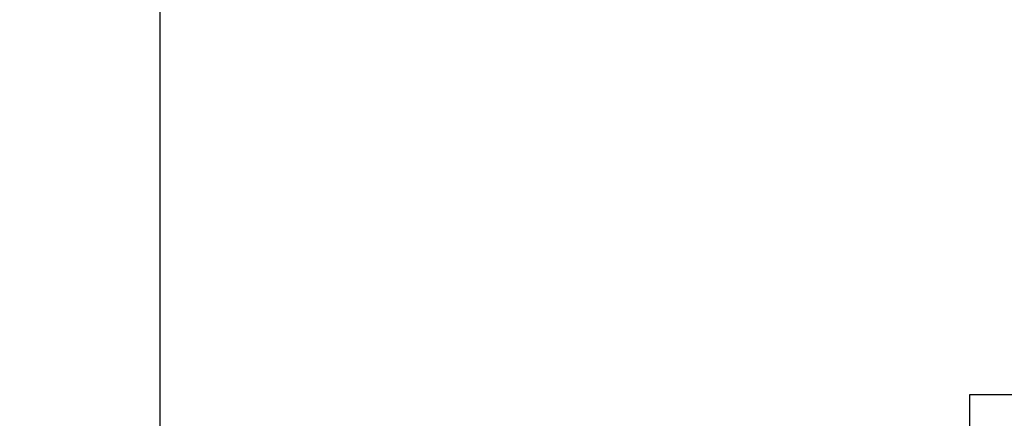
# Model space of a CAD drawing. Header units: millimetres. Extents: x 0 to 7374, y 0 to 4200.
# Tile 560 of 656: x 5837 to 6560, y 577 to 869. Entities that reach past the tile are written whole.
import ezdxf
from ezdxf.enums import TextEntityAlignment as Align

# ---------------------------------------------------------------- set-up
doc = ezdxf.new("R2010")
doc.units = ezdxf.units.MM
doc.header["$LTSCALE"] = 0.2
doc.styles.add('Rainbow-2.5 Style', font='malgunsl.ttf')

# ---------------------------------------------------------------- blocks, each defined once
blk = doc.blocks.new('A$Cf13cdfad')
blk.add_lwpolyline([(0, 0), (594, 0), (594, 420), (0, 420)], close=True)
at = {"style": 'Rainbow-2.5 Style'}
for tag, p in [('품명', (525.55, 77.113)), ('품번', (513.175, 64.738)), ('리비전', (567.625, 64.738)), ('제도', (540.754, 52.186)), ('제도일자', (567.625, 52.186)), ('스케일', (481, 48.65)), ('재질', (508.579, 48.65)), ('검토', (540.754, 42.286)), ('검토일자', (567.625, 42.286)), ('승인', (540.754, 32.386)), ('승인일자', (567.625, 32.386)), ('참조', (508.579, 28.85)), ('페이지', (540.754, 22.486))]:
    blk.add_attdef(tag, text='', height=3.536, dxfattribs=at).set_placement(p, align=Align.MIDDLE_CENTER)
blk = doc.blocks.new('A$C08957360')
blk.add_lwpolyline([(0, 0), (840, 0), (840, 594), (0, 594)], close=True)
at = {"style": 'Rainbow-2.5 Style'}
for tag, p in [('품명', (743, 109.25)), ('품번', (725.5, 91.75)), ('리비전', (802.5, 91.75)), ('제도', (764.5, 74)), ('제도일자', (802.5, 74)), ('스케일', (680, 69)), ('재질', (719, 69)), ('검토', (764.5, 60)), ('검토일자', (802.5, 60)), ('참조', (719, 41)), ('승인', (764.5, 46)), ('승인일자', (802.5, 46)), ('페이지', (764.5, 32))]:
    blk.add_attdef(tag, text='', height=5, dxfattribs=at).set_placement(p, align=Align.MIDDLE_CENTER)

msp = doc.modelspace()

# ---------------------------------------------------------------- block references
at = {"xscale": 10, "yscale": 10, "zscale": 10}
msp.add_blockref('A$Cf13cdfad', (0, 0), dxfattribs=at)
msp.add_blockref('A$C08957360', (6534, 0))

doc.saveas('drawing.dxf')
